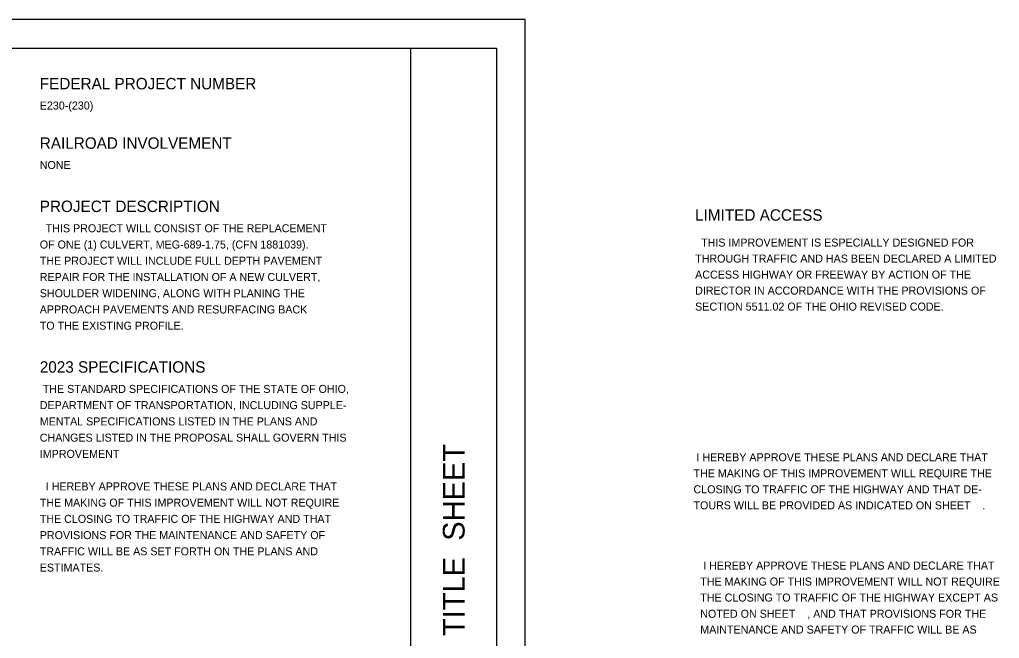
# Model space of a CAD drawing. Extents: x -15 to 405, y -40 to 87.
# Drawn here: x 25.15 to 42.29, y 11.18 to 22 of the extents above; entities that cross this region are included whole.
import ezdxf

# ---------------------------------------------------------------- set-up
doc = ezdxf.new("R2010")
doc.units = 0
for name, color, linetype in [('Default', 7, 'Continuous'), ('GM_X_Adjacent_County', 7, 'Continuous'), ('GM_X_County', 7, 'Continuous'), ('GM_X_Section', 7, 'Continuous'), ('GM_X_Township', 7, 'Continuous')]:
    doc.layers.add(name, color=color, linetype=linetype)

msp = doc.modelspace()

# ---------------------------------------------------------------- linework, layer by layer
at = {"layer": 'GM_X_County'}
msp.add_line((31.993, 0.5), (31.993, 21.5), dxfattribs=at)
msp.add_lwpolyline([(1.493, 21.5), (33.493, 21.5), (33.493, 0.5), (1.493, 0.5)], close=True, dxfattribs=at)
at = {"layer": 'GM_X_Section'}
msp.add_lwpolyline([(-0.007, 0), (33.993, 0), (33.993, 22), (-0.007, 22)], close=True, dxfattribs=at)

# ---------------------------------------------------------------- texts
at = {"layer": 'Default'}
for s, p in [('FEDERAL PROJECT NUMBER', (25.5, 20.78)), ('RAILROAD INVOLVEMENT', (25.5, 19.74))]:
    msp.add_text(s, height=0.2, dxfattribs=at).set_placement(p)
msp.add_text('TITLE  SHEET', height=0.38, rotation=90, dxfattribs=at).set_placement((32.933, 11.218))
at = {"layer": 'GM_X_Adjacent_County'}
for s, height, p in [('LIMITED ACCESS', 0.2, (36.967, 18.482)), ('  THIS IMPROVEMENT IS ESPECIALLY DESIGNED FOR', 0.14, (36.967, 18.03)), ('THROUGH TRAFFIC AND HAS BEEN DECLARED A LIMITED', 0.14, (36.967, 17.75)), ('ACCESS HIGHWAY OR FREEWAY BY ACTION OF THE', 0.14, (36.967, 17.47)), ('DIRECTOR IN ACCORDANCE WITH THE PROVISIONS OF', 0.14, (36.967, 17.19)), ('SECTION 5511.02 OF THE OHIO REVISED CODE.', 0.14, (36.967, 16.91))]:
    msp.add_text(s, height=height, dxfattribs=at).set_placement(p)
at = {"layer": 'GM_X_Township'}
for s, height, p in [('E230-(230)', 0.14, (25.5, 20.427)), ('NONE', 0.14, (25.5, 19.387)), ('PROJECT DESCRIPTION', 0.2, (25.5, 18.634)), ('  THIS PROJECT WILL CONSIST OF THE REPLACEMENT', 0.14, (25.5, 18.28)), ('OF ONE (1) CULVERT, MEG-689-1.75, (CFN 1881039).', 0.14, (25.5, 17.996)), ('THE PROJECT WILL INCLUDE FULL DEPTH PAVEMENT', 0.14, (25.5, 17.712)), ('REPAIR FOR THE INSTALLATION OF A NEW CULVERT,', 0.14, (25.5, 17.428)), ('SHOULDER WIDENING, ALONG WITH PLANING THE', 0.14, (25.5, 17.144)), ('APPROACH PAVEMENTS AND RESURFACING BACK', 0.14, (25.5, 16.86)), ('TO THE EXISTING PROFILE.', 0.14, (25.5, 16.576)), ('2023 SPECIFICATIONS', 0.2, (25.5, 15.824)), (' THE STANDARD SPECIFICATIONS OF THE STATE OF OHIO,', 0.14, (25.5, 15.47)), ('DEPARTMENT OF TRANSPORTATION, INCLUDING SUPPLE-', 0.14, (25.5, 15.186)), ('MENTAL SPECIFICATIONS LISTED IN THE PLANS AND', 0.14, (25.5, 14.902)), ('CHANGES LISTED IN THE PROPOSAL SHALL GOVERN THIS', 0.14, (25.5, 14.618)), ('IMPROVEMENT', 0.14, (25.5, 14.334)), (' I HEREBY APPROVE THESE PLANS AND DECLARE THAT', 0.14, (36.938, 14.274)), ('THE MAKING OF THIS IMPROVEMENT WILL REQUIRE THE', 0.14, (36.938, 13.994)), ('  I HEREBY APPROVE THESE PLANS AND DECLARE THAT', 0.14, (25.5, 13.765)), ('CLOSING TO TRAFFIC OF THE HIGHWAY AND THAT DE-', 0.14, (36.938, 13.714)), ('THE MAKING OF THIS IMPROVEMENT WILL NOT REQUIRE', 0.14, (25.5, 13.481)), ('TOURS WILL BE PROVIDED AS INDICATED ON SHEET    .', 0.14, (36.938, 13.434)), ('THE CLOSING TO TRAFFIC OF THE HIGHWAY AND THAT', 0.14, (25.5, 13.197)), ('PROVISIONS FOR THE MAINTENANCE AND SAFETY OF', 0.14, (25.5, 12.913)), ('TRAFFIC WILL BE AS SET FORTH ON THE PLANS AND', 0.14, (25.5, 12.629)), (' I HEREBY APPROVE THESE PLANS AND DECLARE THAT', 0.14, (37.056, 12.381)), ('ESTIMATES.', 0.14, (25.5, 12.345)), ('THE MAKING OF THIS IMPROVEMENT WILL NOT REQUIRE', 0.14, (37.056, 12.101)), ('THE CLOSING TO TRAFFIC OF THE HIGHWAY EXCEPT AS', 0.14, (37.056, 11.821)), ('NOTED ON SHEET    , AND THAT PROVISIONS FOR THE', 0.14, (37.056, 11.537)), ('MAINTENANCE AND SAFETY OF TRAFFIC WILL BE AS', 0.14, (37.056, 11.261))]:
    msp.add_text(s, height=height, dxfattribs=at).set_placement(p)

doc.saveas('drawing.dxf')
